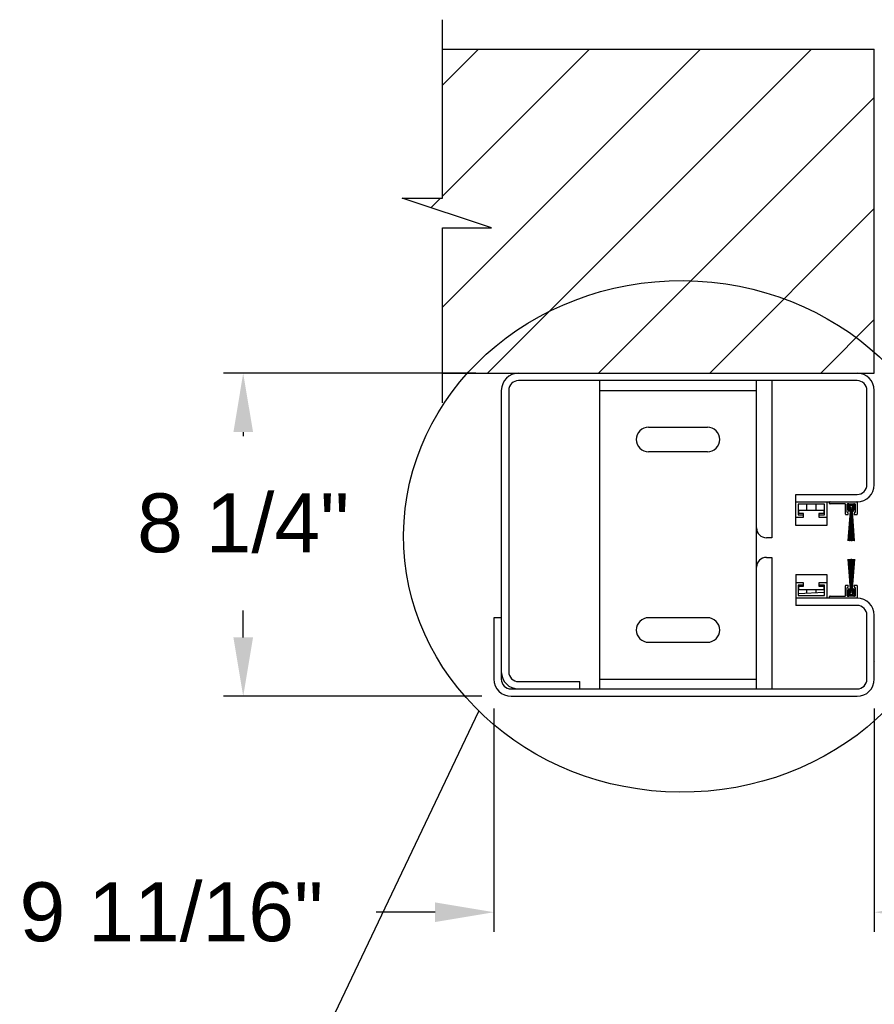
# Model space of a CAD drawing. Header units: inches. Extents: x 218.9 to 312.4, y 214.8 to 247.8.
# Tile 278 of 319: x 274.7 to 276.1, y 238.1 to 239.7. Entities that reach past the tile are written whole.
import ezdxf

# ---------------------------------------------------------------- set-up
doc = ezdxf.new("R2010")
doc.units = ezdxf.units.IN
doc.header["$LTSCALE"] = 0.25
doc.header["$MEASUREMENT"] = 0
for name, color, linetype in [('ANNOTATIONS', 1, 'Continuous'), ('DETAILS', 4, 'Continuous'), ('MOTOR LH', 7, 'Continuous')]:
    doc.layers.add(name, color=color, linetype=linetype)
doc.styles.add('ARIAL', font='arial.ttf', dxfattribs={"height": 0.09375})
doc.dimstyles.new('STANDARD$0', dxfattribs={"dimtxt": 0.09375, "dimasz": 0.09375, "dimexe": 0.03125, "dimexo": 0.046875, "dimgap": 0.09, "dimtad": 0, "dimtih": 1, "dimtoh": 1, "dimdec": 4, "dimzin": 0, "dimdsep": 46, "dimtxsty": 'ARIAL', "dimcen": 0.09, "dimadec": 0, "dimazin": 0, "dimtfac": 1, "dimtdec": 4, "dimtofl": 0, "dimtmove": 0, "dimatfit": 1, "dimfxl": 1, "dimtolj": 1, "dimtzin": 0, "dimarcsym": 0})
pattern_1 = [(45, (264.90048, 236.46307), (-0.0883883, 0.0883883), [])]

# ---------------------------------------------------------------- blocks, each defined once
blk = doc.blocks.new('*D88')
at = {"layer": 'ANNOTATIONS', "color": 0, "lineweight": -2, "transparency": 16777216}
for p, q in [((275.4863, 238.5763), (275.4863, 238.221)), ((276.0917, 238.5763), (276.0917, 238.221)), ((275.3925, 238.2523), (275.2988, 238.2523)), ((276.1855, 238.2523), (276.2792, 238.2523))]:
    blk.add_line(p, q, dxfattribs=at)
at = {"layer": 'ANNOTATIONS', "color": 0, "transparency": 16777216}
for points in [[(275.3925, 238.2679), (275.3925, 238.2366), (275.4863, 238.2523)], [(276.1855, 238.2679), (276.1855, 238.2366), (276.0917, 238.2523)]]:
    blk.add_solid(points, dxfattribs=at)
at = {"layer": 'defpoints', "color": 0, "transparency": 16777216}
for p in [(275.4863, 238.6232), (276.0917, 238.6232), (275.4863, 238.2523)]:
    blk.add_point(p, dxfattribs=at)
at = {"layer": 'ANNOTATIONS', "color": 0, "transparency": 16777216, "insert": (274.9728, 238.2523), "char_height": 0.09375, "attachment_point": 5, "style": 'ARIAL'}
blk.add_mtext('\\A1;9 11/16"', dxfattribs=at)
blk = doc.blocks.new('*D89')
at = {"layer": 'ANNOTATIONS', "color": 0, "lineweight": -2, "transparency": 16777216}
for p, q in [((275.4574, 239.1099), (275.0559, 239.1099)), ((275.0871, 239.0161), (275.0871, 239.0095)), ((275.0871, 238.6896), (275.0871, 238.7326)), ((275.4667, 238.5958), (275.0559, 238.5958))]:
    blk.add_line(p, q, dxfattribs=at)
at = {"layer": 'ANNOTATIONS', "color": 0, "transparency": 16777216}
for points in [[(275.0715, 239.0161), (275.1028, 239.0161), (275.0871, 239.1099)], [(275.0715, 238.6896), (275.1028, 238.6896), (275.0871, 238.5958)]]:
    blk.add_solid(points, dxfattribs=at)
at = {"layer": 'defpoints', "color": 0, "transparency": 16777216}
for p in [(275.5042, 239.1099), (275.0871, 238.5958), (275.5136, 238.5958)]:
    blk.add_point(p, dxfattribs=at)
at = {"layer": 'ANNOTATIONS', "color": 0, "transparency": 16777216, "insert": (275.0871, 238.8711), "char_height": 0.09375, "attachment_point": 5, "style": 'ARIAL'}
blk.add_mtext('\\A1;8 1/4"', dxfattribs=at)

msp = doc.modelspace()

# ---------------------------------------------------------------- hatches: boundary and pattern name
at = {"layer": 'MOTOR LH'}
h = msp.add_hatch(dxfattribs=at)
h.set_pattern_fill('ANSI31', color=256, style=0)
h.set_pattern_definition([(45, (51.22113, -12.01518), (-0.088388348, 0.088388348), [])])
h.paths.add_polyline_path([(276.09173, 239.62551), (275.40423, 239.62551), (275.40423, 239.38831), (275.34013, 239.38831), (275.4822, 239.3414), (275.40423, 239.3414), (275.40423, 239.10988), (276.09173, 239.10988), (276.09173, 239.27238)])
h = msp.add_hatch(dxfattribs=at)
h.set_pattern_fill('ANSI31', color=256, style=0)
h.set_pattern_definition(pattern_1)
edge = h.paths.add_edge_path(flags=0)
edge.add_arc((276.05506, 238.75977), 0.00349, -214.27546, 34.27546, ccw=False)
edge.add_line((276.05218, 238.76173), (276.05347, 238.76574))
edge.add_arc((276.04985, 238.76692), 0.00381, 342.10478, 360)
edge.add_line((276.05366, 238.76692), (276.05019, 238.81395))
edge.add_line((276.05019, 238.81395), (276.0501, 238.81395))
edge.add_line((276.0501, 238.81395), (276.0536, 238.76692))
edge.add_arc((276.04985, 238.76692), 0.00375, 342.10478, 360, ccw=False)
edge.add_line((276.05341, 238.76576), (276.05212, 238.76176))
edge.add_arc((276.05506, 238.75977), 0.00356, 145.87014, 394.12986)
edge.add_line((276.05801, 238.76176), (276.05671, 238.76576))
edge.add_arc((276.06028, 238.76692), 0.00375, 180, 197.89522, ccw=False)
edge.add_line((276.05653, 238.76692), (276.06003, 238.81395))
edge.add_line((276.06003, 238.81395), (276.05994, 238.81395))
edge.add_line((276.05994, 238.81395), (276.05647, 238.76692))
edge.add_arc((276.06028, 238.76692), 0.00381, 180, 197.89522)
edge.add_line((276.05665, 238.76574), (276.05795, 238.76173))
h = msp.add_hatch(dxfattribs=at)
h.set_pattern_fill('ANSI31', color=256, style=0)
h.set_pattern_definition(pattern_1)
edge = h.paths.add_edge_path(flags=0)
edge.add_arc((276.05506, 238.75977), 0.00337, -214.5788, 34.5788, ccw=False)
edge.add_line((276.05229, 238.76168), (276.05359, 238.76571))
edge.add_arc((276.04985, 238.76692), 0.00394, 342.10478, 360)
edge.add_line((276.05378, 238.76692), (276.05113, 238.81395))
edge.add_line((276.05113, 238.81395), (276.05104, 238.81395))
edge.add_line((276.05104, 238.81395), (276.05372, 238.76692))
edge.add_arc((276.04985, 238.76692), 0.00387, 342.10478, 360, ccw=False)
edge.add_line((276.05353, 238.76573), (276.05223, 238.7617))
edge.add_arc((276.05506, 238.75977), 0.00343, 145.57496, 394.42504)
edge.add_line((276.05789, 238.7617), (276.0566, 238.76573))
edge.add_arc((276.06028, 238.76692), 0.00387, 180, 197.89522, ccw=False)
edge.add_line((276.05641, 238.76692), (276.05908, 238.81395))
edge.add_line((276.05908, 238.81395), (276.059, 238.81395))
edge.add_line((276.059, 238.81395), (276.05635, 238.76692))
edge.add_arc((276.06028, 238.76692), 0.00394, 180, 197.89522)
edge.add_line((276.05654, 238.76571), (276.05784, 238.76168))
h = msp.add_hatch(dxfattribs=at)
h.set_pattern_fill('ANSI31', color=256, style=0)
h.set_pattern_definition(pattern_1)
edge = h.paths.add_edge_path(flags=0)
edge.add_arc((276.05506, 238.75977), 0.00324, -214.89964, 34.89964, ccw=False)
edge.add_line((276.0524, 238.76162), (276.05371, 238.76567))
edge.add_arc((276.04985, 238.76692), 0.00406, 342.10478, 360)
edge.add_line((276.05391, 238.76692), (276.05206, 238.81395))
edge.add_line((276.05206, 238.81395), (276.05198, 238.81395))
edge.add_line((276.05198, 238.81395), (276.05385, 238.76692))
edge.add_arc((276.04985, 238.76692), 0.004, 342.10478, 360, ccw=False)
edge.add_line((276.05365, 238.76569), (276.05235, 238.76165))
edge.add_arc((276.05506, 238.75977), 0.00331, 145.26307, 394.73693)
edge.add_line((276.05778, 238.76165), (276.05648, 238.76569))
edge.add_arc((276.06028, 238.76692), 0.004, 180, 197.89522, ccw=False)
edge.add_line((276.05628, 238.76692), (276.05815, 238.81395))
edge.add_line((276.05815, 238.81395), (276.05807, 238.81395))
edge.add_line((276.05807, 238.81395), (276.05622, 238.76692))
edge.add_arc((276.06028, 238.76692), 0.00406, 180, 197.89522)
edge.add_line((276.05642, 238.76567), (276.05772, 238.76162))
h = msp.add_hatch(dxfattribs=at)
h.set_pattern_fill('ANSI31', color=256, style=0)
h.set_pattern_definition(pattern_1)
edge = h.paths.add_edge_path(flags=0)
edge.add_arc((276.05506, 238.75977), 0.00312, -215.23973, 35.23973, ccw=False)
edge.add_line((276.05252, 238.76156), (276.05383, 238.76563))
edge.add_arc((276.04985, 238.76692), 0.00419, 342.10478, 360)
edge.add_line((276.05403, 238.76692), (276.05299, 238.81395))
edge.add_line((276.05299, 238.81395), (276.05291, 238.81395))
edge.add_line((276.05291, 238.81395), (276.05397, 238.76692))
edge.add_arc((276.04985, 238.76692), 0.00413, 342.10478, 360, ccw=False)
edge.add_line((276.05377, 238.76565), (276.05246, 238.76159))
edge.add_arc((276.05506, 238.75977), 0.00318, 144.93284, 395.06716)
edge.add_line((276.05767, 238.76159), (276.05636, 238.76565))
edge.add_arc((276.06028, 238.76692), 0.00412, 180, 197.89522, ccw=False)
edge.add_line((276.05616, 238.76692), (276.05722, 238.81395))
edge.add_line((276.05722, 238.81395), (276.05714, 238.81395))
edge.add_line((276.05714, 238.81395), (276.0561, 238.76692))
edge.add_arc((276.06028, 238.76692), 0.00419, 180, 197.89522)
edge.add_line((276.0563, 238.76563), (276.05761, 238.76156))
h = msp.add_hatch(dxfattribs=at)
h.set_pattern_fill('ANSI31', color=256, style=0)
h.set_pattern_definition(pattern_1)
edge = h.paths.add_edge_path(flags=0)
edge.add_arc((276.05506, 238.75977), 0.00299, -215.60109, 35.60109, ccw=False)
edge.add_line((276.05263, 238.76151), (276.05395, 238.76559))
edge.add_arc((276.04985, 238.76692), 0.00431, 342.10478, 360)
edge.add_line((276.05416, 238.76692), (276.05392, 238.81395))
edge.add_line((276.05392, 238.81395), (276.05384, 238.81395))
edge.add_line((276.05384, 238.81395), (276.0541, 238.76692))
edge.add_arc((276.04985, 238.76692), 0.00425, 342.10478, 360, ccw=False)
edge.add_line((276.05389, 238.76561), (276.05257, 238.76154))
edge.add_arc((276.05506, 238.75977), 0.00306, 144.58238, 395.41762)
edge.add_line((276.05755, 238.76154), (276.05624, 238.76561))
edge.add_arc((276.06028, 238.76692), 0.00425, 180, 197.89522, ccw=False)
edge.add_line((276.05603, 238.76692), (276.05629, 238.81395))
edge.add_line((276.05629, 238.81395), (276.05621, 238.81395))
edge.add_line((276.05621, 238.81395), (276.05597, 238.76692))
edge.add_arc((276.06028, 238.76692), 0.00431, 180, 197.89522)
edge.add_line((276.05618, 238.76559), (276.0575, 238.76151))

# ---------------------------------------------------------------- linework, layer by layer
at = {"layer": 'DETAILS'}
msp.add_line((275.07103, 237.75181), (275.4622, 238.57214), dxfattribs=at)
msp.add_ellipse((275.785, 238.85019), major_axis=(0.4425, -0.00305), ratio=0.919729, dxfattribs=at)
at = {"layer": 'MOTOR LH'}
for p, q in [((275.40423, 239.38831), (275.40423, 239.67238)), ((275.40423, 239.62551), (276.09173, 239.62551)), ((276.09173, 239.10988), (276.09173, 239.62551)), ((275.4822, 239.3414), (275.34013, 239.38831)), ((275.34013, 239.38831), (275.40423, 239.38831)), ((275.40423, 239.06301), (275.40423, 239.3414)), ((275.40423, 239.3414), (275.4822, 239.3414)), ((275.40423, 239.10988), (276.09173, 239.10988)), ((276.06439, 239.09816), (275.52533, 239.09816)), ((275.65423, 239.09816), (275.65423, 238.60754)), ((275.90423, 238.60754), (275.90423, 239.09816)), ((275.92884, 239.09816), (275.92884, 238.84816)), ((275.49798, 239.08254), (275.49798, 238.62316)), ((275.5097, 239.08254), (275.5097, 238.63488)), ((275.65423, 239.08254), (275.90423, 239.08254)), ((276.08001, 238.93254), (276.08001, 239.08254)), ((276.09173, 238.93254), (276.09173, 239.08254)), ((275.73236, 239.02395), (275.82611, 239.02395)), ((275.82611, 238.98488), (275.73236, 238.98488)), ((275.96673, 238.8677), (275.96673, 238.91691)), ((275.96673, 238.91691), (276.06439, 238.91691)), ((275.96673, 238.9052), (276.06439, 238.9052)), ((275.97061, 238.90132), (275.97061, 238.8847)), ((276.01223, 238.90132), (275.97061, 238.90132)), ((275.98361, 238.90132), (275.98361, 238.89207)), ((275.99923, 238.89207), (275.99923, 238.90132)), ((276.01223, 238.8847), (276.01223, 238.90132)), ((276.01611, 238.9052), (276.01611, 238.8677)), ((276.02064, 238.9027), (276.02064, 238.90457)), ((276.04501, 238.90207), (276.02126, 238.90207)), ((276.04564, 238.88551), (276.04564, 238.90145)), ((276.04876, 238.88863), (276.04876, 238.90145)), ((276.04916, 238.8998), (276.05063, 238.8902)), ((276.04939, 238.90207), (276.06064, 238.90207)), ((276.05009, 238.89994), (276.05155, 238.89034)), ((276.05889, 238.90113), (276.05111, 238.90113)), ((276.0532, 238.89608), (276.05456, 238.89189)), ((276.05548, 238.89189), (276.05683, 238.89608)), ((276.05845, 238.89034), (276.05991, 238.89994)), ((276.05938, 238.8902), (276.06084, 238.8998)), ((276.06126, 238.90145), (276.06126, 238.88863)), ((276.06439, 238.90457), (276.06439, 238.88551)), ((275.96673, 238.88082), (275.97923, 238.88082)), ((275.97061, 238.8847), (275.97923, 238.8847)), ((275.97173, 238.88645), (275.97173, 238.89207)), ((275.97173, 238.89207), (276.01111, 238.89207)), ((275.97923, 238.88645), (275.97173, 238.88645)), ((275.97923, 238.88082), (275.97923, 238.88645)), ((276.01111, 238.88645), (276.00361, 238.88645)), ((276.00361, 238.88645), (276.00361, 238.88082)), ((276.00361, 238.8847), (276.01223, 238.8847)), ((276.00361, 238.88082), (276.01611, 238.88082)), ((276.01111, 238.89207), (276.01111, 238.88645)), ((276.04626, 238.88488), (276.0497, 238.88488)), ((276.0497, 238.88801), (276.04939, 238.88801)), ((276.05355, 238.89035), (276.05005, 238.84332)), ((276.05014, 238.84332), (276.05361, 238.89035)), ((276.05033, 238.88551), (276.05033, 238.88738)), ((276.05063, 238.8902), (276.05155, 238.89034)), ((276.05367, 238.89035), (276.051, 238.84332)), ((276.05108, 238.84332), (276.05373, 238.89035)), ((276.0538, 238.89035), (276.05193, 238.84332)), ((276.05201, 238.84332), (276.05386, 238.89035)), ((276.05207, 238.8955), (276.05337, 238.8915)), ((276.05343, 238.89152), (276.05213, 238.89553)), ((276.05219, 238.89556), (276.05348, 238.89154)), ((276.05354, 238.89156), (276.05224, 238.89559)), ((276.0523, 238.89562), (276.0536, 238.89158)), ((276.05366, 238.8916), (276.05236, 238.89564)), ((276.05241, 238.89567), (276.05372, 238.89162)), ((276.05378, 238.89164), (276.05247, 238.8957)), ((276.05253, 238.89573), (276.05384, 238.89165)), ((276.0539, 238.89167), (276.05258, 238.89576)), ((276.05396, 238.89169), (276.05264, 238.89579)), ((276.05392, 238.89035), (276.05286, 238.84332)), ((276.05294, 238.84332), (276.05398, 238.89035)), ((276.05405, 238.89035), (276.05379, 238.84332)), ((276.05387, 238.84332), (276.05411, 238.89035)), ((276.05417, 238.84332), (276.05417, 238.89035)), ((276.0548, 238.89035), (276.0548, 238.84332)), ((276.05523, 238.84332), (276.05523, 238.89035)), ((276.05586, 238.89035), (276.05586, 238.84332)), ((276.05592, 238.89035), (276.05616, 238.84332)), ((276.05624, 238.84332), (276.05598, 238.89035)), ((276.05605, 238.89035), (276.05709, 238.84332)), ((276.05739, 238.89579), (276.05607, 238.89169)), ((276.05717, 238.84332), (276.05611, 238.89035)), ((276.05745, 238.89576), (276.05613, 238.89167)), ((276.05617, 238.89035), (276.05802, 238.84332)), ((276.05619, 238.89165), (276.05751, 238.89573)), ((276.0581, 238.84332), (276.05623, 238.89035)), ((276.05756, 238.8957), (276.05625, 238.89164)), ((276.0563, 238.89035), (276.05895, 238.84332)), ((276.05631, 238.89162), (276.05762, 238.89567)), ((276.05904, 238.84332), (276.05636, 238.89035)), ((276.05768, 238.89564), (276.05637, 238.8916)), ((276.05642, 238.89035), (276.05989, 238.84332)), ((276.05643, 238.89158), (276.05773, 238.89562)), ((276.05998, 238.84332), (276.05648, 238.89035)), ((276.05779, 238.89559), (276.05649, 238.89156)), ((276.05655, 238.89154), (276.05785, 238.89556)), ((276.0579, 238.89553), (276.05661, 238.89152)), ((276.05667, 238.8915), (276.05796, 238.8955)), ((276.05845, 238.89034), (276.05938, 238.8902)), ((276.0597, 238.88738), (276.0597, 238.88551)), ((276.06064, 238.88801), (276.06033, 238.88801)), ((276.06033, 238.88488), (276.06376, 238.88488)), ((276.01611, 238.8677), (275.96673, 238.8677)), ((275.92884, 238.84816), (275.91986, 238.84816)), ((276.05014, 238.84332), (276.05005, 238.84332)), ((276.05108, 238.84332), (276.051, 238.84332)), ((276.05201, 238.84332), (276.05193, 238.84332)), ((276.05294, 238.84332), (276.05286, 238.84332)), ((276.05387, 238.84332), (276.05379, 238.84332)), ((276.0548, 238.84332), (276.05417, 238.84332)), ((276.05586, 238.84332), (276.05523, 238.84332)), ((276.05624, 238.84332), (276.05616, 238.84332)), ((276.05717, 238.84332), (276.05709, 238.84332)), ((276.0581, 238.84332), (276.05802, 238.84332)), ((276.05904, 238.84332), (276.05895, 238.84332)), ((276.05998, 238.84332), (276.05989, 238.84332)), ((275.91986, 238.81691), (275.92884, 238.81691)), ((275.92884, 238.81691), (275.92884, 238.60754)), ((276.0501, 238.81395), (276.0536, 238.76692)), ((276.0501, 238.81395), (276.05019, 238.81395)), ((276.05366, 238.76692), (276.05019, 238.81395)), ((276.05144, 238.80701), (276.0507, 238.80701)), ((276.05104, 238.81395), (276.05113, 238.81395)), ((276.05104, 238.81395), (276.05372, 238.76692)), ((276.05378, 238.76692), (276.05113, 238.81395)), ((276.05225, 238.80701), (276.05152, 238.80701)), ((276.05198, 238.81395), (276.05206, 238.81395)), ((276.05198, 238.81395), (276.05385, 238.76692)), ((276.05391, 238.76692), (276.05206, 238.81395)), ((276.05307, 238.80701), (276.05233, 238.80701)), ((276.05291, 238.81395), (276.05397, 238.76692)), ((276.05291, 238.81395), (276.05299, 238.81395)), ((276.05403, 238.76692), (276.05299, 238.81395)), ((276.05387, 238.80701), (276.05315, 238.80701)), ((276.05384, 238.81395), (276.0541, 238.76692)), ((276.05384, 238.81395), (276.05392, 238.81395)), ((276.05416, 238.76692), (276.05392, 238.81395)), ((276.05422, 238.80701), (276.05395, 238.80701)), ((276.05422, 238.76692), (276.05422, 238.81395)), ((276.05422, 238.81395), (276.05485, 238.81395)), ((276.05485, 238.81395), (276.05485, 238.76692)), ((276.05528, 238.80701), (276.05485, 238.80701)), ((276.05528, 238.76692), (276.05528, 238.81395)), ((276.05528, 238.81395), (276.05591, 238.81395)), ((276.05591, 238.81395), (276.05591, 238.76692)), ((276.05617, 238.80701), (276.05591, 238.80701)), ((276.05621, 238.81395), (276.05597, 238.76692)), ((276.05603, 238.76692), (276.05629, 238.81395)), ((276.05714, 238.81395), (276.0561, 238.76692)), ((276.05616, 238.76692), (276.05722, 238.81395)), ((276.05621, 238.81395), (276.05629, 238.81395)), ((276.05807, 238.81395), (276.05622, 238.76692)), ((276.05698, 238.80701), (276.05625, 238.80701)), ((276.05628, 238.76692), (276.05815, 238.81395)), ((276.059, 238.81395), (276.05635, 238.76692)), ((276.05641, 238.76692), (276.05908, 238.81395)), ((276.05994, 238.81395), (276.05647, 238.76692)), ((276.05653, 238.76692), (276.06003, 238.81395)), ((276.05779, 238.80701), (276.05706, 238.80701)), ((276.05714, 238.81395), (276.05722, 238.81395)), ((276.05861, 238.80701), (276.05787, 238.80701)), ((276.05807, 238.81395), (276.05815, 238.81395)), ((276.05943, 238.80701), (276.05869, 238.80701)), ((276.059, 238.81395), (276.05908, 238.81395)), ((276.05994, 238.81395), (276.06003, 238.81395)), ((275.96673, 238.78957), (276.01611, 238.78957)), ((275.96673, 238.78957), (275.96673, 238.74035)), ((276.01611, 238.78957), (276.01611, 238.75207)), ((276.05206, 238.78856), (276.05249, 238.78856)), ((276.05256, 238.78856), (276.05299, 238.78856)), ((276.05306, 238.78856), (276.05348, 238.78856)), ((276.05355, 238.78856), (276.05398, 238.78856)), ((276.05405, 238.78856), (276.05422, 238.78856)), ((276.05485, 238.78856), (276.05528, 238.78856)), ((276.05591, 238.78856), (276.05608, 238.78856)), ((276.05615, 238.78856), (276.05657, 238.78856)), ((276.05665, 238.78856), (276.05707, 238.78856)), ((276.05714, 238.78856), (276.05757, 238.78856)), ((276.05764, 238.78856), (276.05807, 238.78856)), ((275.97923, 238.77645), (275.96673, 238.77645)), ((275.97923, 238.77257), (275.97061, 238.77257)), ((275.97061, 238.77257), (275.97061, 238.75595)), ((275.97173, 238.77082), (275.97923, 238.77082)), ((275.97173, 238.7652), (275.97173, 238.77082)), ((275.97923, 238.77082), (275.97923, 238.77645)), ((276.00361, 238.77645), (276.00361, 238.77082)), ((276.01611, 238.77645), (276.00361, 238.77645)), ((276.01223, 238.77257), (276.00361, 238.77257)), ((276.00361, 238.77082), (276.01111, 238.77082)), ((276.01111, 238.77082), (276.01111, 238.7652)), ((276.01223, 238.75595), (276.01223, 238.77257)), ((276.04564, 238.75582), (276.04564, 238.77176)), ((276.0497, 238.77238), (276.04626, 238.77238)), ((276.05033, 238.76988), (276.05033, 238.77176)), ((276.0597, 238.77176), (276.0597, 238.76988)), ((276.06376, 238.77238), (276.06033, 238.77238)), ((276.06439, 238.77176), (276.06439, 238.7527)), ((275.97061, 238.75946), (276.01223, 238.76164)), ((275.97061, 238.75595), (276.01223, 238.75595)), ((276.01111, 238.7652), (275.97173, 238.7652)), ((275.98361, 238.7652), (275.98361, 238.76014)), ((275.99923, 238.76096), (275.99923, 238.7652)), ((276.02126, 238.7552), (276.04501, 238.7552)), ((276.03846, 238.7552), (276.04559, 238.75557)), ((276.04876, 238.75582), (276.04876, 238.76863)), ((276.04877, 238.75574), (276.04978, 238.75579)), ((276.0507, 238.76707), (276.04924, 238.75746)), ((276.04939, 238.76926), (276.0497, 238.76926)), ((276.06064, 238.7552), (276.04939, 238.7552)), ((276.05163, 238.76693), (276.05017, 238.75732)), ((276.05163, 238.76693), (276.0507, 238.76707)), ((276.05119, 238.75613), (276.05897, 238.75613)), ((276.05341, 238.76576), (276.05212, 238.76176)), ((276.05218, 238.76173), (276.05347, 238.76574)), ((276.05353, 238.76573), (276.05223, 238.7617)), ((276.05229, 238.76168), (276.05359, 238.76571)), ((276.05365, 238.76569), (276.05235, 238.76165)), ((276.0524, 238.76162), (276.05371, 238.76567)), ((276.05377, 238.76565), (276.05246, 238.76159)), ((276.05252, 238.76156), (276.05383, 238.76563)), ((276.05389, 238.76561), (276.05257, 238.76154)), ((276.05263, 238.76151), (276.05395, 238.76559)), ((276.05269, 238.76148), (276.05401, 238.76557)), ((276.0546, 238.76538), (276.05325, 238.76119)), ((276.05688, 238.76119), (276.05552, 238.76538)), ((276.05612, 238.76557), (276.05744, 238.76148)), ((276.05618, 238.76559), (276.0575, 238.76151)), ((276.05755, 238.76154), (276.05624, 238.76561)), ((276.0563, 238.76563), (276.05761, 238.76156)), ((276.05635, 238.75613), (276.05953, 238.7563)), ((276.05767, 238.76159), (276.05636, 238.76565)), ((276.05642, 238.76567), (276.05772, 238.76162)), ((276.05778, 238.76165), (276.05648, 238.76569)), ((276.05654, 238.76571), (276.05784, 238.76168)), ((276.05789, 238.7617), (276.0566, 238.76573)), ((276.05665, 238.76574), (276.05795, 238.76173)), ((276.05801, 238.76176), (276.05671, 238.76576)), ((276.05945, 238.76707), (276.05853, 238.76693)), ((276.05999, 238.75732), (276.05853, 238.76693)), ((276.06092, 238.75746), (276.05945, 238.76707)), ((276.06033, 238.76926), (276.06064, 238.76926)), ((276.06077, 238.75636), (276.06126, 238.75639)), ((276.06126, 238.76863), (276.06126, 238.75582)), ((276.06439, 238.75207), (275.96673, 238.75207)), ((276.06439, 238.74035), (275.96673, 238.74035)), ((276.02064, 238.7527), (276.02064, 238.75457)), ((276.08001, 238.62316), (276.08001, 238.72473)), ((276.09173, 238.62316), (276.09173, 238.72473)), ((275.48626, 238.72082), (275.48626, 238.62316)), ((275.49798, 238.72082), (275.48626, 238.72082)), ((275.82611, 238.72082), (275.73236, 238.72082)), ((276.08001, 238.69402), (276.07975, 238.69452)), ((276.09193, 238.69433), (276.09173, 238.69396)), ((275.73236, 238.68176), (275.82611, 238.68176)), ((276.07997, 238.65209), (276.08001, 238.65201)), ((276.09173, 238.65196), (276.0918, 238.65208)), ((275.52533, 238.61926), (275.62298, 238.61926)), ((275.62298, 238.60754), (275.62298, 238.61926)), ((275.65423, 238.62316), (275.90423, 238.62316)), ((275.51361, 238.60754), (276.06439, 238.60754)), ((275.51361, 238.59582), (276.06439, 238.59582))]:
    msp.add_line(p, q, dxfattribs=at)
for centre in [(276.05502, 238.8975), (276.05506, 238.75977)]:
    msp.add_circle(centre, 0.00228, dxfattribs=at)
for centre, radius, start, end in [((275.52533, 239.08254), 0.02734, 90, 180), ((276.06439, 239.08254), 0.02734, 0, 90), ((275.52533, 239.08254), 0.01563, 90, 180), ((276.06439, 239.08254), 0.01563, 0, 90), ((275.73236, 239.00441), 0.01953, 90, 270), ((275.82611, 239.00441), 0.01953, 270, 90), ((276.06439, 238.93254), 0.02734, 270, 0), ((276.06439, 238.93254), 0.01563, 270, 0), ((276.02126, 238.90457), 0.000625, 90, 180), ((276.02126, 238.9027), 0.000625, 180, 270), ((276.04501, 238.90145), 0.000625, 0, 90), ((276.04939, 238.90145), 0.000625, 90, 180), ((276.05111, 238.9001), 0.00197, 90, 188.65121), ((276.05111, 238.9001), 0.00103, 90, 188.65121), ((276.05502, 238.8975), 0.00356, 325.87014, 214.12986), ((276.05502, 238.8975), 0.00349, 325.72454, 214.27546), ((276.05502, 238.8975), 0.00343, 325.57496, 214.42504), ((276.05502, 238.8975), 0.00337, 325.4212, 214.5788), ((276.05502, 238.8975), 0.00331, 325.26307, 214.73693), ((276.05502, 238.8975), 0.00324, 325.10036, 214.89964), ((276.05502, 238.8975), 0.00318, 324.93284, 215.06716), ((276.05502, 238.8975), 0.00312, 324.76027, 215.23973), ((276.05502, 238.8975), 0.00306, 324.58238, 215.41762), ((276.05502, 238.8975), 0.00299, 324.39891, 215.60109), ((276.05502, 238.8975), 0.00293, 324.20956, 215.79044), ((276.05502, 238.8975), 0.00231, 321.90656, 218.09344), ((276.05889, 238.9001), 0.00197, 351.34879, 90), ((276.05889, 238.9001), 0.00103, 351.34879, 90), ((276.06064, 238.90145), 0.000625, 0, 90), ((276.06376, 238.90457), 0.000625, 0, 90), ((276.04626, 238.88551), 0.000625, 180, 270), ((276.04939, 238.88863), 0.000625, 180, 270), ((276.0497, 238.88738), 0.000625, 0, 90), ((276.0497, 238.88551), 0.000625, 270, 0), ((276.0498, 238.89035), 0.00375, 0, 17.89522), ((276.0498, 238.89035), 0.00381, 0, 17.89522), ((276.0498, 238.89035), 0.00388, 0, 17.89522), ((276.0498, 238.89035), 0.00394, 0, 17.89522), ((276.0498, 238.89035), 0.004, 0, 17.89522), ((276.0498, 238.89035), 0.00406, 0, 17.89522), ((276.0498, 238.89035), 0.00413, 0, 17.89522), ((276.0498, 238.89035), 0.00419, 0, 17.89522), ((276.0498, 238.89035), 0.00425, 0, 17.89522), ((276.0498, 238.89035), 0.00431, 0, 17.89522), ((276.0498, 238.89035), 0.00438, 0, 17.89522), ((276.0498, 238.89035), 0.005, 0, 17.89522), ((276.06023, 238.89035), 0.005, 162.10478, 180), ((276.06023, 238.89035), 0.00438, 162.10478, 180), ((276.06023, 238.89035), 0.00431, 162.10478, 180), ((276.06023, 238.89035), 0.00425, 162.10478, 180), ((276.06023, 238.89035), 0.00419, 162.10478, 180), ((276.06023, 238.89035), 0.00413, 162.10478, 180), ((276.06023, 238.89035), 0.00406, 162.10478, 180), ((276.06023, 238.89035), 0.004, 162.10478, 180), ((276.06023, 238.89035), 0.00394, 162.10478, 180), ((276.06023, 238.89035), 0.00388, 162.10478, 180), ((276.06023, 238.89035), 0.00381, 162.10478, 180), ((276.06023, 238.89035), 0.00375, 162.10478, 180), ((276.06033, 238.88738), 0.000625, 90, 180), ((276.06033, 238.88551), 0.000625, 180, 270), ((276.06064, 238.88863), 0.000625, 270, 0), ((276.06376, 238.88551), 0.000625, 270, 0), ((275.91986, 238.86379), 0.01563, 180, 270), ((275.91986, 238.80129), 0.01563, 90, 180), ((276.04626, 238.77176), 0.000625, 90, 180), ((276.0497, 238.77176), 0.000625, 0, 90), ((276.06033, 238.77176), 0.000625, 90, 180), ((276.06376, 238.77176), 0.000625, 0, 90), ((276.02126, 238.75457), 0.000625, 90, 180), ((276.04501, 238.75582), 0.000625, 270, 0), ((276.04939, 238.76863), 0.000625, 90, 180), ((276.04939, 238.75582), 0.000625, 180, 270), ((276.05119, 238.75717), 0.00197, 171.34879, 270), ((276.0497, 238.76988), 0.000625, 270, 0), ((276.05119, 238.75717), 0.00103, 171.34879, 270), ((276.05506, 238.75977), 0.00356, 145.87014, 34.12986), ((276.05506, 238.75977), 0.00349, 145.72454, 34.27546), ((276.05506, 238.75977), 0.00343, 145.57496, 34.42504), ((276.05506, 238.75977), 0.00337, 145.4212, 34.5788), ((276.05506, 238.75977), 0.00331, 145.26307, 34.73693), ((276.05506, 238.75977), 0.00324, 145.10036, 34.89964), ((276.05506, 238.75977), 0.00318, 144.93284, 35.06716), ((276.05506, 238.75977), 0.00312, 144.76027, 35.23973), ((276.05506, 238.75977), 0.00306, 144.58238, 35.41762), ((276.05506, 238.75977), 0.00299, 144.39891, 35.60109), ((276.05506, 238.75977), 0.00293, 144.20956, 35.79044), ((276.05506, 238.75977), 0.00231, 141.90656, 38.09344), ((276.04985, 238.76692), 0.00375, 342.10478, 0), ((276.04985, 238.76692), 0.00381, 342.10478, 0), ((276.04985, 238.76692), 0.00388, 342.10478, 0), ((276.04985, 238.76692), 0.00394, 342.10478, 0), ((276.04985, 238.76692), 0.004, 342.10478, 0), ((276.04985, 238.76692), 0.00406, 342.10478, 0), ((276.04985, 238.76692), 0.00413, 342.10478, 0), ((276.04985, 238.76692), 0.00419, 342.10478, 0), ((276.04985, 238.76692), 0.00425, 342.10478, 0), ((276.04985, 238.76692), 0.00431, 342.10478, 0), ((276.04985, 238.76692), 0.00438, 342.10478, 0), ((276.04985, 238.76692), 0.005, 342.10478, 0), ((276.06028, 238.76692), 0.005, 180, 197.89522), ((276.06028, 238.76692), 0.00438, 180, 197.89522), ((276.06028, 238.76692), 0.00431, 180, 197.89522), ((276.06028, 238.76692), 0.00425, 180, 197.89522), ((276.06028, 238.76692), 0.00419, 180, 197.89522), ((276.06028, 238.76692), 0.00413, 180, 197.89522), ((276.06028, 238.76692), 0.00406, 180, 197.89522), ((276.06028, 238.76692), 0.004, 180, 197.89522), ((276.06028, 238.76692), 0.00394, 180, 197.89522), ((276.06028, 238.76692), 0.00388, 180, 197.89522), ((276.06028, 238.76692), 0.00381, 180, 197.89522), ((276.06028, 238.76692), 0.00375, 180, 197.89522), ((276.05897, 238.75717), 0.00197, 270, 8.65121), ((276.05897, 238.75717), 0.00103, 270, 8.65121), ((276.06033, 238.76988), 0.000625, 180, 270), ((276.06064, 238.76863), 0.000625, 0, 90), ((276.06064, 238.75582), 0.000625, 270, 0), ((276.02126, 238.7527), 0.000625, 180, 270), ((276.06376, 238.7527), 0.000625, 270, 0), ((276.06439, 238.72473), 0.02734, 0, 90), ((276.06439, 238.72473), 0.01562, 0, 90), ((275.73236, 238.70129), 0.01953, 90, 270), ((275.82611, 238.70129), 0.01953, 270, 90), ((275.52533, 238.63488), 0.02734, 180, 270), ((275.52533, 238.63488), 0.01563, 180, 270), ((275.51361, 238.62316), 0.02734, 180, 270), ((275.51361, 238.62316), 0.01563, 180, 270), ((276.06439, 238.62316), 0.01562, 270, 0), ((276.06439, 238.62316), 0.02734, 270, 0)]:
    msp.add_arc(centre, radius, start, end, dxfattribs=at)

# ---------------------------------------------------------------- dimensions: what is measured, and where the dimension line sits
at = {"layer": 'ANNOTATIONS'}
dim = msp.add_linear_dim(base=(275.08714, 238.59582), p1=(275.50423, 239.10988), p2=(275.51361, 238.59582), angle=90, text='8 1/4"', dimstyle='STANDARD$0', dxfattribs=at)
dim.commit()
dim.dimension.update_dxf_attribs({"geometry": '*D89', "text_midpoint": (275.08714, 238.87107), "dimtype": 160})
dim = msp.add_linear_dim(base=(275.48626, 238.25226), p1=(276.09173, 238.62316), p2=(275.48626, 238.62316), text='9 11/16"', dimstyle='STANDARD$0', dxfattribs=at)
dim.commit()
dim.dimension.update_dxf_attribs({"geometry": '*D88', "text_midpoint": (274.97282, 238.25226), "dimtype": 160})

doc.saveas('drawing.dxf')
